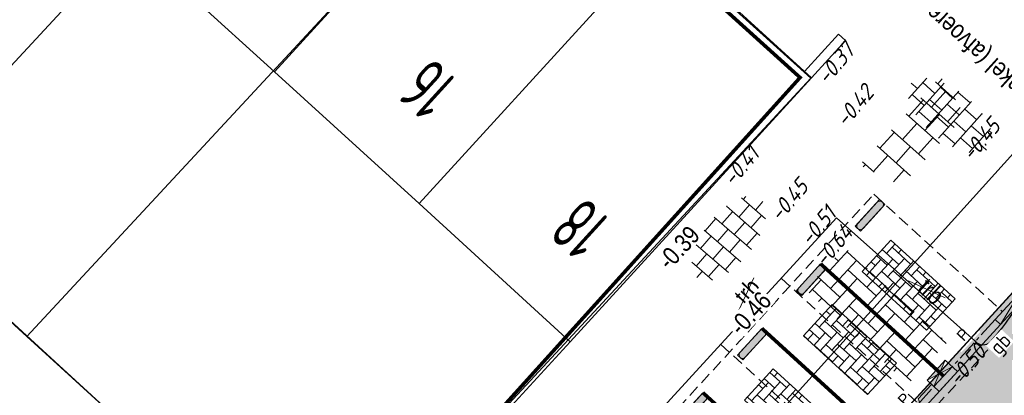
# Model space of a CAD drawing. Header units: metres. Extents: x 111546 to 149831, y 498798 to 507863.
# Tile 903 of 1056: x 111901 to 111928, y 501854 to 501864. Entities that reach past the tile are written whole.
import ezdxf
from ezdxf.enums import TextEntityAlignment as Align

# ---------------------------------------------------------------- set-up
doc = ezdxf.new("R2010")
doc.units = ezdxf.units.M
for name, pattern in [('CENTER2', [28.575, 19.05, -3.175, 3.175, -3.175]), ('DASHDOT', [25.4, 12.7, -6.35, 0, -6.35]), ('DASHED', [19.05, 12.7, -6.35]), ('HIDDEN2', [4.7625, 3.175, -1.5875]), ('JIS_02_0.7', [1.35, 0.75, -0.6]), ('markering 200-1-1', [10, 5, -5])]:
    doc.linetypes.add(name, pattern=pattern)
for name, color, linetype in [('0-hoogte mv-bestaand', 253, 'Continuous'), ('0-hoogte mv-nieuw', 2, 'Continuous'), ('0-werkgrens', 210, 'FENCELINE1'), ('2-vw-DWA-streng-PVC200-incl grondwerk', 252, 'RI-HWA-V'), ('3-bs-materiaal scheiding', 200, 'HIDDEN2'), ('3-NW-HV-316010+318010-Afwerken zandbed voor wegfundering en menggranulaat-opp', 20, 'Continuous'), ('3-vw-band-trb-13-15x25', 230, 'Continuous'), ('3-vw-HV-304010-Opbreken tegels-opp', 150, 'AI-KADASTRAAL'), ('3-vw-tekst', 3, 'Continuous'), ('3-vw-verkeersbord tekst', 3, 'JIS_02_0.7'), ('B01_HOOFDGEBOUW', 1, 'Continuous'), ('B07_TUSSENMUUR', 1, 'Continuous'), ('T02_RASTER', 252, 'Continuous'), ('V03_KNTTEGELPAD', 252, 'Continuous'), ('Z02_HUISNUMMER', 7, 'Continuous')]:
    doc.layers.add(name, color=color, linetype=linetype)
for name, color, linetype, lineweight in [('0-kadastrale percelen', 253, 'AI-KADASTRAAL', 9), ('2-YY-kolkleiding HWA 125mm', 150, 'Continuous', 15), ('3-nw-arcering-trottoir', 2, 'Continuous', 15), ('3-nw-band-gb 5-20x20 gb-achterkant', 7, 'CENTER2', 13), ('3-nw-band-gb 5-20x20 gb-voorkant', 7, 'Continuous', 13), ('3-nw-band-verloopband-overgangsband van Gb naar TRB', 200, 'Continuous', 13), ('3-nw-bandstootband 20-20-1000', 7, 'Continuous', 13), ('3-nw-kolk geleideband', 7, 'Continuous', 13), ('3-nw-maatvoering', 181, 'Continuous', 15), ('3-nw-mat-arcering', 7, 'Continuous', 5), ('3-nw-mat-KF (wit) om-en-om', 3, 'markering 200-1-1', 13), ('3-nw-mat-P-tegel', 3, 'Continuous', 13), ('3-nw-materiaalscheiding-', 7, 'DASHED', 13), ('3-nw-text-20-herinrichting', 7, 'Continuous', 15), ('3-vw-verharding', 3, 'Continuous', 15)]:
    doc.layers.add(name, color=color, linetype=linetype, lineweight=lineweight)
doc.layers.add('3-nw-menggranulaat', color=7, linetype='Continuous', lineweight=13, true_color=0xebebeb)
doc.styles.add('2.5-500 Zaanstad', font='isocp.shx', dxfattribs={"height": 1.25})
doc.styles.get("Standard").update_dxf_attribs({"font": 'isocp-ie.shx'})
doc.styles.add('veysel', font='isocp-ie.shx', dxfattribs={"height": 0.1})
doc.styles.add('Zaanstad', font='ARIALN.TTF')
doc.styles.add('Zaanstad 1-100 3.5mm', font='ARIALN.TTF', dxfattribs={"height": 0.35})
doc.styles.add('Zaanstad 1-200 2.5mm', font='ARIALN.TTF', dxfattribs={"height": 0.5})
doc.linetypes.add('AI-KADASTRAAL', pattern='A,5.5,-2,["K",Standard,S=1.8,R=0,X=0,Y=-0.9],-2,5.5,-2,[5,NLCS.SHX,S=0.75,R=0,X=0,Y=0],-2', length=19)
doc.linetypes.add('FENCELINE1', pattern='A,6.35,-2.54,[133,ltypeshp.shx,S=2.54,R=0,X=-2.54,Y=0],-2.54,25.4', length=36.83)
doc.linetypes.add('RI-HWA-V', pattern='A,2.5,[24,NLCS.SHX,S=1,R=0,X=0,Y=0],2.5,-1.8', length=6.8)
doc.dimstyles.new('1-250', dxfattribs={"dimscale": 0.25, "dimtxt": 2, "dimasz": 2, "dimexe": 1, "dimexo": 1, "dimgap": 0.5, "dimtad": 1, "dimzin": 0, "dimdsep": 46, "dimtxsty": 'Zaanstad', "dimcen": 0, "dimclrd": 256, "dimclre": 256, "dimclrt": 256, "dimadec": 0, "dimazin": 0, "dimtfac": 1, "dimtofl": 0, "dimtmove": 0, "dimatfit": 3, "dimfxl": 1, "dimtfill": 1, "dimtolj": 1, "dimtzin": 0, "dimlwd": -1, "dimlwe": -1, "dimarcsym": 0})
pattern_1 = [(294.51638, (112010.33835, 501946.37295), (-0.2375469, -0.6359021), [0.4, -0.56]), (294.51638, (112010.27896, 501946.21397), (-0.2375469, -0.6359021), [0.16, -0.8]), (294.51638, (112010.49732, 501946.31356), (-0.2375469, -0.6359021), [0.16, -0.8])]

# ---------------------------------------------------------------- blocks, each defined once
blk = doc.blocks.new('*D285')
at = {"layer": '3-nw-maatvoering', "transparency": 16777216}
blk.add_line((111933.158, 501859.46), (111930.887, 501859.794), dxfattribs=at)
blk.add_solid([(111930.899, 501859.876), (111930.875, 501859.711), (111930.392, 501859.866)], dxfattribs=at)
at = {"layer": 'Defpoints', "color": 0, "transparency": 16777216}
for p in [(111924.456, 501860.739), (111930.392, 501859.866)]:
    blk.add_point(p, dxfattribs=at)
at = {"layer": '3-nw-maatvoering', "transparency": 16777216, "insert": (111932.369, 501859.96), "char_height": 0.5, "attachment_point": 5, "rotation": 351.6383, "style": 'Zaanstad', "bg_fill": 3, "box_fill_scale": 1.1, "bg_fill_color": 9, "bg_fill_true_color": 13158600, "bg_fill_transparency": 0}
blk.add_mtext('\\A1;R6.00', dxfattribs=at)
blk = doc.blocks.new('Parkeertegel')
at = {"layer": '3-nw-mat-P-tegel'}
blk.add_lwpolyline([(2.759, 0.577), (2.286, 0.577), (2.286, 0.105), (2.759, 0.105)], close=True, dxfattribs=at)
at = {"layer": '3-nw-mat-P-tegel', "insert": (2.523, 0.341), "char_height": 0.3, "width": 0.47312, "attachment_point": 5, "rotation": 359.9251, "style": '2.5-500 Zaanstad', "bg_fill": 2}
blk.add_mtext('{\\fArial|b0|i0|c0|p34;P}', dxfattribs=at)
blk = doc.blocks.new('W kf pvak elleboog')
at = {"layer": '3-nw-mat-arcering', "ltscale": 2}
h = blk.add_hatch(dxfattribs=at)
h.set_pattern_fill('AVH-BSS_KEIFORMAAT_KEPER', color=256, scale=2.2, angle=-10.842, pattern_type=2)
h.set_pattern_definition([(360, (-58.08052, 37.16894), (0.231, 0.231), [0.693, -0.231]), (270, (-58.08052, 37.63094), (0.231, 0.231), [0.693, -0.231])])
h.paths.add_polyline_path([(-0.902, 1.232), (1.511, 1.232), (1.511, 0.051), (-0.902, 0.051)])
blk.add_lwpolyline([(-0.902, 1.232), (1.511, 1.232), (1.511, 0.051), (-0.902, 0.051)], close=True)
blk = doc.blocks.new('A$C3AAC5372')
h = blk.add_hatch(color=253)
edge = h.paths.add_edge_path()
edge.add_line((-1.005, -0.525), (-0.205, -0.525))
edge.add_arc((-0.205, -0.425), 0.1, 270, 450)
edge.add_line((-0.205, -0.325), (-1.005, -0.325))
edge.add_arc((-1.005, -0.425), 0.1, 90, 270)
blk.add_lwpolyline([(-1.005, -0.525), (-0.205, -0.525, 1), (-0.205, -0.325), (-1.005, -0.325), (-1.005, -0.325, 1)], format="xyb", close=True)
blk.add_lwpolyline([(-1.105, -0.525), (-0.105, -0.525), (-0.105, -0.325), (-1.105, -0.325)], close=True)
blk = doc.blocks.new('3-verloopband gb5-20 trb18-20')
blk.add_line((1, 0), (0, -0.2))
at = {"flags": 128}
blk.add_lwpolyline([(1, 0), (0, 0)], dxfattribs=at)
blk.add_lwpolyline([(1, 0), (1, -0.2), (0, -0.2), (0, 0)])
blk = doc.blocks.new('tgls')
at = {"linetype": 'Continuous'}
for p, q in [((-1.018, -0.663), (-1.018, 0.575)), ((-0.418, -0.668), (-0.418, 0.573)), ((0.182, -0.673), (0.182, 0.57)), ((0.782, -0.678), (0.782, 0.568)), ((-1.018, 0.329), (-1.552, 0.329)), ((0.182, 0.329), (-0.418, 0.329)), ((1.218, 0.329), (0.782, 0.329)), ((-1.618, 0.029), (-1.635, 0.029)), ((-1.618, -0.658), (-1.618, 0.09)), ((-0.418, 0.029), (-1.018, 0.029)), ((0.782, 0.029), (0.182, 0.029)), ((-1.018, -0.271), (-1.618, -0.271)), ((0.182, -0.271), (-0.418, -0.271)), ((1.382, -0.271), (0.782, -0.271)), ((1.382, -0.682), (1.382, -0.248)), ((-1.618, -0.571), (-1.803, -0.571)), ((-0.418, -0.571), (-1.018, -0.571)), ((0.782, -0.571), (0.182, -0.571)), ((1.473, -0.571), (1.382, -0.571))]:
    blk.add_line(p, q, dxfattribs=at)
blk = doc.blocks.new('3-verwijderen')
at = {"linetype": 'Continuous', "lineweight": 13}
blk.add_lwpolyline([(-0.66, 0.34), (0.399, 0.693)], dxfattribs=at)
at = {"linetype": 'Continuous', "lineweight": 13, "style": 'Zaanstad'}
blk.add_attdef('DIAMETER', text='', height=0.5, dxfattribs=at).set_placement((0, 0.56), align=Align.MIDDLE_CENTER)
blk = doc.blocks.new('*U312')
at = {"extrusion": (-1.34938e-09, -1.66403e-06, 1)}
h = blk.add_hatch(color=256, dxfattribs=at)
h.dxf.hatch_style = 1
h.paths.add_polyline_path([(-0.375, -0.461), (0.375, -0.461), (0, -0.331)])
h.paths.add_polyline_path([(0, -0.331), (0.375, -0.2), (-0.375, -0.2)])
blk.add_line((0.225, 0), (-0.225, 0))
blk.add_lwpolyline([(0.375, 0), (-0.375, 0), (-0.375, -0.461), (0.375, -0.461)], close=True, dxfattribs=at)
for points in [[(-0.375, -0.2), (0.375, -0.2)], [(-0.375, -0.2), (0.375, -0.2)], [(0.375, -0.2), (-0.375, -0.461)], [(0.375, -0.461), (-0.375, -0.2)]]:
    blk.add_lwpolyline(points, dxfattribs=at)

msp = doc.modelspace()

# ---------------------------------------------------------------- hatches: boundary and pattern name
at = {"layer": '3-nw-arcering-trottoir'}
h = msp.add_hatch(dxfattribs=at)
h.set_pattern_fill('AVH-TEGEL_300X300_HALFST', color=256, scale=1.5, angle=208.98107, style=0, pattern_type=2)
h.set_pattern_definition([(229.00454452, (409684.79151, 89880.53789), (-0.12537826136, -0.48724253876), [0.45, -0.45]), (319.00454452, (409684.7915, 89880.5379), (0.2951996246, 0.33964272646), [])])
edge = h.paths.add_edge_path()
edge.add_ellipse((111920.6794, 501858.3422), major_axis=(-0.8774, -1.0994), ratio=0.488545, start_angle=0, end_angle=360)
at = {"layer": '3-nw-menggranulaat', "ltscale": 0.02}
h = msp.add_hatch(color=256, dxfattribs=at)
h.dxf.hatch_style = 1
edge = h.paths.add_edge_path(flags=17)
edge.add_line((111945.4205, 501891.0356), (111945.6729, 501890.794))
edge.add_line((111945.6729, 501890.794), (111945.6874, 501890.807))
edge.add_line((111945.6874, 501890.807), (111945.7046, 501890.8177))
edge.add_line((111945.7046, 501890.8177), (111945.7238, 501890.8259))
edge.add_line((111945.7238, 501890.8259), (111945.7445, 501890.8318))
edge.add_line((111945.7445, 501890.8318), (111945.7662, 501890.8351))
edge.add_line((111945.7662, 501890.8351), (111945.7883, 501890.836))
edge.add_line((111945.7883, 501890.836), (111945.8102, 501890.8344))
edge.add_line((111945.8102, 501890.8344), (111945.8314, 501890.8303))
edge.add_line((111945.8314, 501890.8303), (111945.8513, 501890.8237))
edge.add_line((111945.8513, 501890.8237), (111945.8693, 501890.8145))
edge.add_line((111945.8693, 501890.8145), (111945.8849, 501890.8028))
edge.add_arc((111943.4234, 501888.1077), 3.65, -30.75903, 47.59341, ccw=False)
edge.add_line((111946.56, 501886.241), (111946.396, 501885.9655))
edge.add_line((111946.396, 501885.9655), (111953.9762, 501881.4542))
edge.add_line((111953.9762, 501881.4542), (111958.2826, 501888.69))
edge.add_line((111958.2826, 501888.69), (111956.8741, 501889.9773))
edge.add_line((111956.8741, 501889.9773), (111951.4568, 501894.3664))
edge.add_line((111951.4568, 501894.3664), (111933.3048, 501910.9454))
edge.add_arc((111934.4175, 501912.1637), 1.65, 137.59341, 227.59341, ccw=False)
edge.add_line((111933.1992, 501913.2764), (111952.7546, 501934.6874))
edge.add_line((111952.7546, 501934.6874), (111952.7652, 501934.6999))
edge.add_line((111952.7652, 501934.6999), (111952.7884, 501934.7244))
edge.add_line((111952.7884, 501934.7244), (111958.8189, 501941.3271))
edge.add_arc((111962.9907, 501937.5168), 5.65, 65.58791, 137.59341, ccw=False)
edge.add_line((111965.3258, 501942.6617), (111990.2953, 501931.3286))
edge.add_line((111990.2953, 501931.3286), (111992.5123, 501928.7742))
edge.add_line((111992.5123, 501928.7742), (111996.2832, 501938.3855))
edge.add_line((111996.2832, 501938.3855), (111993.0828, 501937.6602))
edge.add_line((111993.0828, 501937.6602), (111947.8566, 501958.1872))
edge.add_line((111947.8566, 501958.1872), (111944.1829, 501950.2846))
edge.add_line((111944.1829, 501950.2846), (111946.0273, 501949.4554))
edge.add_arc((111943.3152, 501943.3934), 6.641, -41.72574, 65.89655, ccw=False)
edge.add_line((111948.2716, 501938.9734), (111948.2104, 501938.9056))
edge.add_line((111948.2104, 501938.9056), (111948.1767, 501938.8686))
edge.add_line((111948.1767, 501938.8686), (111919.7385, 501908.7564))
edge.add_line((111919.7385, 501908.7564), (111924.5965, 501904.3126))
edge.add_line((111924.5965, 501904.3126), (111926.7841, 501906.8548))
edge.add_line((111926.7841, 501906.8548), (111926.8718, 501906.9396))
edge.add_arc((111927.9845, 501905.4644), 1.8478, 39.9448, 127.02577, ccw=False)
edge.add_line((111929.4011, 501906.6508), (111929.3935, 501906.5287))
edge.add_line((111929.3935, 501906.5287), (111929.4066, 501906.5141))
edge.add_line((111929.4066, 501906.5141), (111929.4175, 501906.497))
edge.add_line((111929.4175, 501906.497), (111929.426, 501906.4777))
edge.add_line((111929.426, 501906.4777), (111929.4321, 501906.4569))
edge.add_line((111929.4321, 501906.4569), (111929.4359, 501906.4352))
edge.add_line((111929.4359, 501906.4352), (111929.4371, 501906.4131))
edge.add_line((111929.4371, 501906.4131), (111929.4359, 501906.3911))
edge.add_line((111929.4359, 501906.3911), (111929.4321, 501906.3699))
edge.add_line((111929.4321, 501906.3699), (111929.4257, 501906.35))
edge.add_line((111929.4257, 501906.35), (111929.4167, 501906.3319))
edge.add_line((111929.4167, 501906.3319), (111929.338, 501906.2428))
edge.add_line((111929.338, 501906.2428), (111945.4205, 501891.0356))
edge = h.paths.add_edge_path()
edge.add_line((111939.0689, 501884.2217), (111923.2649, 501898.6751))
edge.add_line((111923.2649, 501898.6751), (111923.0035, 501899.3073))
edge.add_line((111923.0035, 501899.3073), (111922.989, 501899.2943))
edge.add_line((111922.989, 501899.2943), (111922.9719, 501899.2837))
edge.add_line((111922.9719, 501899.2837), (111922.9527, 501899.2756))
edge.add_line((111922.9527, 501899.2756), (111922.932, 501899.2699))
edge.add_line((111922.932, 501899.2699), (111922.9104, 501899.2666))
edge.add_line((111922.9104, 501899.2666), (111922.8883, 501899.2659))
edge.add_line((111922.8883, 501899.2659), (111922.8665, 501899.2676))
edge.add_line((111922.8665, 501899.2676), (111922.8453, 501899.2718))
edge.add_line((111922.8453, 501899.2718), (111922.8254, 501899.2785))
edge.add_line((111922.8254, 501899.2785), (111922.8074, 501899.2877))
edge.add_line((111922.8074, 501899.2877), (111922.7918, 501899.2994))
edge.add_line((111922.7918, 501899.2994), (111922.7244, 501899.361))
edge.add_arc((111923.7904, 501900.8134), 1.8016, 142.46827, 233.72181, ccw=False)
edge.add_line((111922.3617, 501901.9109), (111924.5902, 501904.3072))
edge.add_line((111924.5902, 501904.3072), (111919.7344, 501908.7519))
edge.add_line((111919.7344, 501908.7519), (111909.1625, 501897.0827))
edge.add_line((111909.1625, 501897.0827), (111913.8523, 501892.7753))
edge.add_line((111913.8523, 501892.7753), (111915.8761, 501894.9148))
edge.add_arc((111917.0874, 501893.8799), 1.5932, 61.0323, 139.48943, ccw=False)
edge.add_line((111917.8591, 501895.2738), (111918.9555, 501894.4073))
edge.add_line((111918.9555, 501894.4073), (111918.9686, 501894.3928))
edge.add_line((111918.9686, 501894.3928), (111918.9794, 501894.3756))
edge.add_line((111918.9794, 501894.3756), (111918.9879, 501894.3564))
edge.add_line((111918.9879, 501894.3564), (111918.9939, 501894.3357))
edge.add_line((111918.9939, 501894.3357), (111918.9976, 501894.314))
edge.add_line((111918.9976, 501894.314), (111918.9988, 501894.2919))
edge.add_line((111918.9988, 501894.2919), (111918.9974, 501894.27))
edge.add_line((111918.9974, 501894.27), (111918.9936, 501894.2488))
edge.add_line((111918.9936, 501894.2488), (111918.9871, 501894.2289))
edge.add_line((111918.9871, 501894.2289), (111918.9781, 501894.2108))
edge.add_line((111918.9781, 501894.2108), (111918.9664, 501894.1952))
edge.add_line((111918.9664, 501894.1952), (111937.2225, 501877.2639))
edge.add_line((111937.2225, 501877.2639), (111937.3506, 501877.4043))
edge.add_line((111937.3506, 501877.4043), (111937.3651, 501877.4173))
edge.add_line((111937.3651, 501877.4173), (111937.3822, 501877.4279))
edge.add_line((111937.3822, 501877.4279), (111937.4014, 501877.4361))
edge.add_line((111937.4014, 501877.4361), (111937.4221, 501877.4419))
edge.add_line((111937.4221, 501877.4419), (111937.4437, 501877.4452))
edge.add_line((111937.4437, 501877.4452), (111937.4658, 501877.446))
edge.add_line((111937.4658, 501877.446), (111937.4876, 501877.4444))
edge.add_line((111937.4876, 501877.4444), (111937.5088, 501877.4403))
edge.add_line((111937.5088, 501877.4403), (111937.5286, 501877.4336))
edge.add_line((111937.5286, 501877.4336), (111937.5466, 501877.4245))
edge.add_line((111937.5466, 501877.4245), (111937.5622, 501877.4128))
edge.add_line((111937.5622, 501877.4128), (111938.7544, 501876.3239))
edge.add_arc((111936.2929, 501873.6289), 3.65, -30.75903, 47.59341, ccw=False)
edge.add_line((111939.4294, 501871.7622), (111938.385, 501870.0074))
edge.add_arc((111935.2485, 501871.8741), 3.65, 245.34011, 329.24097, ccw=False)
edge.add_line((111933.7256, 501868.557), (111929.0206, 501864.0685))
edge.add_arc((111924.456, 501860.7388), 5.65, -42.41791, 36.11015, ccw=False)
edge.add_line((111928.6271, 501856.9276), (111889.9448, 501814.5917))
edge.add_line((111889.9448, 501814.5917), (111889.9191, 501814.5632))
edge.add_line((111889.9191, 501814.5632), (111886.2337, 501810.5301))
edge.add_arc((111888.7069, 501808.2704), 3.35, 137.58209, 197.54111)
edge.add_line((111885.5126, 501807.2607), (111890.1896, 501792.4643))
edge.add_arc((111884.8023, 501790.7615), 5.65, -42.58489, 17.54111, ccw=False)
edge.add_line((111888.9623, 501786.9382), (111860.4469, 501755.9116))
edge.add_line((111860.4469, 501755.9116), (111859.2031, 501754.8538))
edge.add_arc((111856.663, 501757.1884), 3.45, 227.41511, 317.41511, ccw=False)
edge.add_line((111854.3284, 501754.6482), (111853.4568, 501755.1777))
edge.add_line((111853.4568, 501755.1777), (111841.6617, 501766.0181))
edge.add_line((111841.6617, 501766.0181), (111839.7535, 501767.7719))
edge.add_line((111839.7535, 501767.7719), (111835.8964, 501763.5751))
edge.add_line((111835.8964, 501763.5751), (111836.3161, 501763.1893))
edge.add_line((111836.3161, 501763.1893), (111876.9192, 501725.8727))
edge.add_line((111876.9192, 501725.8727), (111896.1196, 501708.2263))
edge.add_line((111896.1196, 501708.2263), (111899.9767, 501712.4231))
edge.add_line((111899.9767, 501712.4231), (111865.4492, 501744.1559))
edge.add_line((111865.4492, 501744.1559), (111865.3726, 501744.498))
edge.add_arc((111868.3838, 501747.7744), 4.45, 137.6472, 227.41511, ccw=False)
edge.add_line((111865.0952, 501750.7724), (111898.3784, 501787.2824))
edge.add_arc((111895.9027, 501789.5392), 3.35, 317.64716, 383.53609)
edge.add_line((111898.974, 501790.877), (111897.9326, 501793.2678))
edge.add_line((111897.9326, 501793.2678), (111893.2508, 501804.0168))
edge.add_arc((111897.6973, 501805.9535), 4.85, 137.58209, 203.53609, ccw=False)
edge.add_line((111894.1169, 501809.225), (111896.1368, 501811.4357))
edge.add_line((111896.1368, 501811.4357), (111933.9229, 501852.7908))
edge.add_arc((111938.094, 501848.9797), 5.65, 58.6164, 137.58209, ccw=False)
edge.add_line((111941.0363, 501853.8031), (111953.1191, 501846.4325))
edge.add_line((111953.1191, 501846.4325), (111956.6082, 501852.1523))
edge.add_line((111956.6082, 501852.1523), (111946.6541, 501858.2243))
edge.add_arc((111949.5965, 501863.0477), 5.65, 149.24097, 238.6164, ccw=False)
edge.add_line((111944.7413, 501865.9373), (111953.9493, 501881.412))
edge.add_line((111953.9493, 501881.412), (111946.3755, 501885.9311))
edge.add_line((111946.3755, 501885.9311), (111945.5156, 501884.4862))
edge.add_arc((111942.3791, 501886.3529), 3.65, 227.59341, 329.24097, ccw=False)
edge.add_line((111939.9176, 501883.6579), (111939.889, 501883.6834))
edge.add_line((111939.889, 501883.6834), (111939.8577, 501883.7108))
edge.add_line((111939.8577, 501883.7108), (111939.7902, 501883.77))
edge.add_line((111939.7902, 501883.77), (111939.7218, 501883.8337))
edge.add_line((111939.7218, 501883.8337), (111939.6895, 501883.8666))
edge.add_line((111939.6895, 501883.8666), (111939.6596, 501883.8999))
edge.add_line((111939.6596, 501883.8999), (111939.6328, 501883.9333))
edge.add_line((111939.6328, 501883.9333), (111939.6101, 501883.9666))
edge.add_line((111939.6101, 501883.9666), (111939.5924, 501883.9996))
edge.add_line((111939.5924, 501883.9996), (111939.5804, 501884.032))
edge.add_line((111939.5804, 501884.032), (111939.5751, 501884.0637))
edge.add_line((111939.5751, 501884.0637), (111939.5772, 501884.0942))
edge.add_line((111939.5772, 501884.0942), (111939.5814, 501884.109))
edge.add_line((111939.5814, 501884.109), (111939.5877, 501884.1235))
edge.add_line((111939.5877, 501884.1235), (111939.5963, 501884.1376))
edge.add_line((111939.5963, 501884.1376), (111939.3596, 501884.0053))
edge.add_line((111939.3596, 501884.0053), (111939.0689, 501884.2217))
edge = h.paths.add_edge_path(flags=17)
edge.add_line((111933.0577, 501869.1111), (111912.895, 501887.549))
edge.add_line((111912.895, 501887.549), (111912.8805, 501887.5359))
edge.add_line((111912.8805, 501887.5359), (111912.8633, 501887.5253))
edge.add_line((111912.8633, 501887.5253), (111912.8441, 501887.517))
edge.add_line((111912.8441, 501887.517), (111912.8234, 501887.5112))
edge.add_line((111912.8234, 501887.5112), (111912.8017, 501887.5079))
edge.add_line((111912.8017, 501887.5079), (111912.7796, 501887.507))
edge.add_line((111912.7796, 501887.507), (111912.7577, 501887.5086))
edge.add_line((111912.7577, 501887.5086), (111912.7366, 501887.5127))
edge.add_line((111912.7366, 501887.5127), (111912.7167, 501887.5193))
edge.add_line((111912.7167, 501887.5193), (111912.6986, 501887.5285))
edge.add_line((111912.6986, 501887.5285), (111912.683, 501887.5402))
edge.add_line((111912.683, 501887.5402), (111912.2714, 501887.9162))
edge.add_arc((111913.4223, 501889.4072), 1.8836, 145.26236, 232.33447, ccw=False)
edge.add_line((111911.8745, 501890.4805), (111913.8494, 501892.7722))
edge.add_line((111913.8494, 501892.7722), (111909.1549, 501897.0744))
edge.add_line((111909.1549, 501897.0744), (111901.8785, 501889.0129))
edge.add_line((111901.8785, 501889.0129), (111928.2662, 501864.9107))
edge.add_arc((111924.456, 501860.7388), 5.65, 37.7584, 47.59468, ccw=False)
edge.add_line((111928.9229, 501864.1984), (111933.6754, 501868.5805))
edge.add_arc((111935.2485, 501871.8741), 3.65, 233.53134, 244.47053, ccw=False)
edge.add_line((111933.079, 501868.9388), (111933.0701, 501868.9465))
edge.add_line((111933.0701, 501868.9465), (111933.0624, 501868.9556))
edge.add_line((111933.0624, 501868.9556), (111933.0558, 501868.9659))
edge.add_line((111933.0558, 501868.9659), (111933.0502, 501868.9772))
edge.add_line((111933.0502, 501868.9772), (111933.0458, 501868.9893))
edge.add_line((111933.0458, 501868.9893), (111933.0424, 501869.0021))
edge.add_line((111933.0424, 501869.0021), (111933.039, 501869.0288))
edge.add_line((111933.039, 501869.0288), (111933.0399, 501869.056))
edge.add_line((111933.0399, 501869.056), (111933.0451, 501869.0822))
edge.add_line((111933.0451, 501869.0822), (111933.0493, 501869.0944))
edge.add_line((111933.0493, 501869.0944), (111933.0545, 501869.1059))
edge.add_line((111933.0545, 501869.1059), (111933.0608, 501869.1163))
edge.add_line((111933.0608, 501869.1163), (111933.0682, 501869.1256))
edge.add_line((111933.0682, 501869.1256), (111933.0577, 501869.1111))
edge = h.paths.add_edge_path()
edge.add_line((111992.5179, 501928.7676), (111994.7292, 501926.2197))
edge.add_line((111994.7292, 501926.2197), (111992.7618, 501920.8852))
edge.add_line((111992.7618, 501920.8852), (111990.9535, 501916.2577))
edge.add_line((111990.9535, 501916.2577), (111987.3966, 501907.1552))
edge.add_line((111987.3966, 501907.1552), (111984.5685, 501905.9622))
edge.add_line((111984.5685, 501905.9622), (111979.6175, 501893.2924))
edge.add_line((111979.6175, 501893.2924), (111980.8658, 501890.4421))
edge.add_line((111980.8658, 501890.4421), (111966.3394, 501853.2677))
edge.add_arc((112199.3326, 501762.2227), 250.15, 158.656294, 158.959504)
edge.add_line((111965.8609, 501852.0335), (111958.2211, 501851.1683))
edge.add_line((111958.2211, 501851.1683), (111956.6509, 501852.1262))
edge.add_line((111956.6509, 501852.1262), (111953.1617, 501846.4064))
edge.add_line((111953.1617, 501846.4064), (111954.801, 501845.4065))
edge.add_line((111954.801, 501845.4065), (111961.2929, 501839.1012))
edge.add_arc((112172.9168, 501770.2756), 222.5345, 161.984141, 163.432257)
edge.add_line((111959.6211, 501833.7311), (111947.8873, 501794.3967))
edge.add_arc((111619.3818, 501892.3933), 342.8107, 334.016078, 343.389614, ccw=False)
edge.add_line((111927.5402, 501742.2014), (111914.6403, 501718.2034))
edge.add_arc((111619.3446, 501892.406), 342.85, 327.803063, 329.462534, ccw=False)
edge.add_line((111909.4717, 501709.7249), (111902.159, 501710.4174))
edge.add_line((111902.159, 501710.4174), (111900.0135, 501712.3893))
edge.add_line((111900.0135, 501712.3893), (111896.1564, 501708.1925))
edge.add_line((111896.1564, 501708.1925), (111898.3692, 501706.1588))
edge.add_line((111898.3692, 501706.1588), (111901.9376, 501698.2777))
edge.add_arc((111620.0913, 501891.8095), 341.8946, 319.976566, 325.524268, ccw=False)
edge.add_line((111881.9079, 501671.9368), (111875.8132, 501664.6874))
edge.add_line((111875.8132, 501664.6874), (111881.8015, 501659.8582))
edge.add_line((111881.8015, 501659.8582), (111887.6852, 501667.154))
edge.add_arc((111619.6416, 501892.2362), 350.0133, 319.979072, 330.881819)
edge.add_line((111925.4195, 501721.9153), (111934.2415, 501738.8209))
edge.add_arc((111619.6416, 501892.2362), 350.0133, 334.00373, 336.636623)
edge.add_line((111940.9568, 501753.4345), (111946.615, 501767.3333))
edge.add_arc((111619.5305, 501892.3164), 350.15, 339.087525, 343.389614)
edge.add_line((111955.069, 501792.2218), (111966.8024, 501831.5546))
edge.add_arc((112199.5184, 501762.133), 242.85, 158.656294, 163.389614, ccw=False)
edge.add_line((111973.3246, 501850.5211), (111996.8969, 501910.8449))
edge.add_line((111996.8969, 501910.8449), (111999.7725, 501918.2039))
edge.add_line((111999.7725, 501918.2039), (112014.2094, 501957.3484))
edge.add_line((112014.2094, 501957.3484), (112017.327, 501965.8015))
edge.add_line((112017.327, 501965.8015), (112023.9953, 501969.4553))
edge.add_line((112023.9953, 501969.4553), (112025.9918, 501974.4606))
edge.add_line((112025.9918, 501974.4606), (112023.5855, 501976.2269))
edge.add_line((112023.5855, 501976.2269), (112024.3517, 501978.5545))
edge.add_line((112024.3517, 501978.5545), (112022.3088, 501979.3064))
edge.add_line((112022.3088, 501979.3064), (112022.8152, 501980.6823))
edge.add_line((112022.8152, 501980.6823), (112015.7803, 501983.2979))
edge.add_line((112015.7803, 501983.2979), (112012.7309, 501975.0297))
edge.add_line((112012.7309, 501975.0297), (111999.4836, 501939.1108))
edge.add_line((111999.4836, 501939.1108), (111996.2923, 501938.3876))
edge.add_line((111996.2923, 501938.3876), (111992.5179, 501928.7676))
edge = h.paths.add_edge_path()
edge.add_line((112022.6664, 501569.4539), (112021.9525, 501567.8914))
edge.add_arc((112022.5437, 501567.6213), 0.65, 155.44535, 245.26702)
edge.add_line((112022.2718, 501567.0309), (112030.4099, 501563.2821))
edge.add_arc((112030.6818, 501563.8725), 0.65, 245.26702, 335.61275)
edge.add_line((112031.2738, 501563.6041), (112031.7526, 501564.6357))
edge.add_line((112031.7526, 501564.6357), (112037.7391, 501577.621))
edge.add_line((112037.7391, 501577.621), (112039.5258, 501581.518))
edge.add_line((112039.5258, 501581.518), (112043.4029, 501579.7321))
edge.add_line((112043.4029, 501579.7321), (112042.2053, 501577.1324))
edge.add_arc((112042.7957, 501576.8604), 0.65, 155.26702, 244.8963)
edge.add_line((112042.5199, 501576.2718), (112043.6841, 501575.7264))
edge.add_line((112043.6841, 501575.7264), (112037.3742, 501562.0284))
edge.add_line((112037.3742, 501562.0284), (112036.9034, 501561.0065))
edge.add_arc((112037.4938, 501560.7346), 0.65, 155.26702, 245.26702)
edge.add_line((112037.2219, 501560.1442), (112070.2963, 501544.9086))
edge.add_line((112070.2963, 501544.9086), (112090.0758, 501535.7972))
edge.add_line((112090.0758, 501535.7972), (112106.9799, 501528.0104))
edge.add_line((112106.9799, 501528.0104), (112102.6804, 501518.6766))
edge.add_line((112102.6804, 501518.6766), (112096.6219, 501521.4671))
edge.add_line((112096.6219, 501521.4671), (112098.0341, 501524.5333))
edge.add_line((112098.0341, 501524.5333), (112072.1423, 501536.474))
edge.add_line((112072.1423, 501536.474), (112068.2561, 501528.0329))
edge.add_line((112068.2561, 501528.0329), (112094.1523, 501516.1055))
edge.add_line((112094.1523, 501516.1055), (112096.6009, 501521.4217))
edge.add_line((112096.6009, 501521.4217), (112102.6595, 501518.6312))
edge.add_line((112102.6595, 501518.6312), (112097.7794, 501508.0373))
edge.add_line((112097.7794, 501508.0373), (112065.7267, 501522.8023))
edge.add_line((112065.7267, 501522.8023), (112072.124, 501536.69))
edge.add_line((112072.124, 501536.69), (112023.5558, 501559.0627))
edge.add_arc((112021.6103, 501554.8393), 4.65, 65.26702, 155.26702)
edge.add_line((112017.3868, 501556.7848), (112004.8207, 501529.5055))
edge.add_line((112004.8207, 501529.5055), (111991.5629, 501500.7245))
edge.add_line((111991.5629, 501500.7245), (111991.191, 501493.9811))
edge.add_line((111991.191, 501493.9811), (111981.4392, 501500.8561))
edge.add_line((111981.4392, 501500.8561), (111985.3353, 501503.2189))
edge.add_line((111985.3353, 501503.2189), (111995.4999, 501525.2871))
edge.add_line((111995.4999, 501525.2871), (112013.4446, 501564.2406))
edge.add_line((112013.4446, 501564.2406), (112022.0681, 501582.9609))
edge.add_line((112022.0681, 501582.9609), (112027.6993, 501580.3669))
edge.add_line((112027.6993, 501580.3669), (112027.4871, 501579.9062))
edge.add_line((112027.4871, 501579.9062), (112022.6664, 501569.4539))
at = {"layer": '3-vw-HV-304010-Opbreken tegels-opp', "ltscale": 0.01}
h = msp.add_hatch(dxfattribs=at)
h.set_pattern_fill('GOST_GLASS', color=256, scale=0.08)
h.set_pattern_definition(pattern_1)
h.paths.add_polyline_path([(111913.5834, 501862.7326), (111912.3594, 501863.8481), (111910.9274, 501862.2767), (111912.1514, 501861.1612)], flags=9)
h = msp.add_hatch(dxfattribs=at)
h.set_pattern_fill('GOST_GLASS', color=256, scale=0.08)
h.set_pattern_definition(pattern_1)
h.paths.add_polyline_path([(111917.8067, 501858.8605), (111916.6441, 501859.9199), (111915.2801, 501858.4232), (111916.4427, 501857.3638)], flags=9)

# ---------------------------------------------------------------- linework, layer by layer
at = {"layer": '0-hoogte mv-bestaand'}
msp.add_lwpolyline([(111922.775, 501862.976), (111923.721, 501864.008), (111923.913, 501863.833), (111922.967, 501862.801)], dxfattribs=at)
at = {"layer": '0-kadastrale percelen', "ltscale": 0.25}
for p, q in [((111910.757, 501873.9), (111897.217, 501859.282)), ((111901.225, 501855.621), (111914.77, 501870.241)), ((111922.95, 501862.783), (111914.77, 501870.241)), ((111897.217, 501859.282), (111901.225, 501855.621))]:
    msp.add_line(p, q, dxfattribs=at)
msp.add_lwpolyline([(111901.225, 501855.621), (111909.399, 501848.154), (111922.95, 501862.783)], dxfattribs=at)
at = {"layer": '2-vw-DWA-streng-PVC200-incl grondwerk', "ltscale": 0.2, "flags": 128}
msp.add_lwpolyline([(111907.527, 501837.378), (111929.7677, 501862.038)], dxfattribs=at)
at = {"layer": '3-bs-materiaal scheiding', "ltscale": 0.1}
msp.add_line((111924.554, 501851.655), (111920.455, 501855.403), dxfattribs=at)
at = {"layer": '3-nw-band-gb 5-20x20 gb-achterkant', "ltscale": 0.03}
msp.add_lwpolyline([(111890.0555, 501814.4905), (111928.0633, 501856.0882)], dxfattribs=at)
at = {"layer": '3-nw-band-gb 5-20x20 gb-voorkant'}
msp.add_lwpolyline([(111890.1938, 501814.3453), (111928.211, 501855.9533)], dxfattribs=at)
at = {"layer": '3-NW-HV-316010+318010-Afwerken zandbed voor wegfundering en menggranulaat-opp', "const_width": 0.04}
msp.add_lwpolyline([(111928.2662, 501864.9107, -0.0429453), (111928.9229, 501864.1984), (111933.6754, 501868.5805, -0.0477675)], format="xyb", dxfattribs=at)
at = {"layer": '3-nw-mat-KF (wit) om-en-om', "ltscale": 0.06, "const_width": 0.1}
for points in [[(111923.2273, 501857.6346), (111926.633, 501854.5228)], [(111921.5949, 501855.8481), (111925.0007, 501852.7363)], [(111919.9625, 501854.0615), (111923.3683, 501850.9497)]]:
    msp.add_lwpolyline(points, dxfattribs=at)
at = {"layer": '3-vw-band-trb-13-15x25', "ltscale": 0.1}
for centre, radius, start, end in [((111922.7724, 501860.8616), 7.0596, 24.21308, 53.54705), ((111923.6646, 501859.4268), 5.817, 317.23375, 332.30219)]:
    msp.add_arc(centre, radius, start, end, dxfattribs=at)
at = {"layer": 'B01_HOOFDGEBOUW'}
for p, q in [((111908.088, 501862.962), (111904.088, 501866.615)), ((111912.092, 501859.306), (111908.088, 501862.962))]:
    msp.add_line(p, q, dxfattribs=at)
msp.add_lwpolyline([(111918.773, 501866.631), (111922.967, 501862.801), (111916.285, 501855.475), (111912.092, 501859.306)], dxfattribs=at)
at = {"layer": 'B07_TUSSENMUUR'}
for p, q in [((111908.088, 501862.962), (111914.773, 501870.285)), ((111918.773, 501866.631), (111912.092, 501859.306))]:
    msp.add_line(p, q, dxfattribs=at)
at = {"layer": 'T02_RASTER', "ltscale": 0.25}
msp.add_line((111909.498, 501848.069), (111877.151, 501877.617), dxfattribs=at)
at = {"layer": 'V03_KNTTEGELPAD'}
msp.add_line((111909.498, 501848.069), (111916.285, 501855.475), dxfattribs=at)

# ---------------------------------------------------------------- block references
at = {"layer": '3-nw-band-verloopband-overgangsband van Gb naar TRB', "rotation": 227.5820902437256}
msp.add_blockref('3-verloopband gb5-20 trb18-20', (111928.8855, 501856.6916), dxfattribs=at)
at = {"layer": '3-nw-bandstootband 20-20-1000', "rotation": 227.7978165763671}
for p in [(111922.8718, 501856.4623), (111921.2394, 501854.6758), (111919.607, 501852.8892)]:
    msp.add_blockref('A$C3AAC5372', p, dxfattribs=at)
at = {"layer": '3-nw-kolk geleideband', "rotation": 227.6285521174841}
msp.add_blockref('*U312', (111926.7662, 501854.3721, 0), dxfattribs=at)
at = {"layer": '3-nw-mat-arcering', "rotation": 137.582090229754}
msp.add_blockref('W kf pvak elleboog', (111923.059, 501853.7405), dxfattribs=at)
at = {"layer": '3-vw-tekst'}
for p, rotation in [((111921.6032, 501856.4842), 46.87268811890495), ((111925.9067, 501856.4651), 316.8726881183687)]:
    msp.add_blockref('3-verwijderen', p, dxfattribs=dict(at, rotation=rotation)).add_auto_attribs({'DIAMETER': 'trb'})

# ---------------------------------------------------------------- texts
at = {"layer": '0-hoogte mv-bestaand', "style": 'veysel', "oblique": 15}
for s, p in [('-0.37', (111923.8058, 501863.0453)), ('-0.42', (111924.327, 501861.8686)), ('-0.45', (111927.8299, 501860.9346)), ('-0.41', (111921.1768, 501860.1995)), ('-0.45', (111922.5066, 501859.2541)), ('-0.51', (111923.3122, 501858.5424)), ('-0.64', (111923.7435, 501857.9946)), ('-0.50', (111927.4457, 501854.6806))]:
    msp.add_text(s, height=0.45, rotation=50, dxfattribs=at).set_placement(p, align=Align.CENTER)
at = {"layer": '3-vw-verkeersbord tekst', "insert": (111929.9102, 501861.9302), "char_height": 0.5, "attachment_point": 7, "rotation": 137.7875, "line_spacing_factor": 0.63, "style": 'Zaanstad 1-100 3.5mm'}
msp.add_mtext_dynamic_manual_height_columns('\\A1;\\pxsm1;SB-enkel (afvoeren)', width=5.515518, gutter_width=4.5, heights=[0], dxfattribs=at)
at = {"layer": 'Z02_HUISNUMMER', "linetype": 'DASHDOT', "width": 0.665112}
for s, p in [('16', (111913.244, 501862.664)), ('18', (111917.491, 501858.793))]:
    msp.add_text(s, height=1.5, rotation=137.65677, dxfattribs=at).set_placement(p)

# ---------------------------------------------------------------- next in the draw order: block references
at = {"layer": '3-nw-mat-P-tegel', "rotation": 47.58209023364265}
for p in [(111925.7185, 501853.5805), (111924.0861, 501851.794)]:
    msp.add_blockref('Parkeertegel', p, dxfattribs=at)

# ---------------------------------------------------------------- next in the draw order: dimensions: what is measured, and where the dimension line sits
at = {"layer": '3-nw-maatvoering'}
dim = msp.add_radius_dim(center=(111924.456, 501860.7388), mpoint=(111930.3923, 501859.8662), dimstyle='1-250', dxfattribs=at)
dim.commit()
dim.dimension.update_dxf_attribs({"geometry": '*D285', "text_midpoint": (111932.3137, 501859.5838), "dimtype": 164})

# ---------------------------------------------------------------- next in the draw order: hatches: boundary and pattern name
at = {"layer": '3-nw-arcering-trottoir'}
h = msp.add_hatch(dxfattribs=at)
h.set_pattern_fill('AVH-TEGEL_300X300_HALFST', color=256, scale=1.5, angle=118.21741, style=0, pattern_type=2)
h.set_pattern_definition([(138.24088646, (-303982.98644, 209614.90453), (-0.48552822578, 0.13186107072), [0.45, -0.45]), (228.24088646, (-303982.98644, 209614.90453), (0.33567815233, -0.2997001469), [])])
edge = h.paths.add_edge_path()
edge.add_ellipse((111926.8116, 501861.7481), major_axis=(-1.0876, 0.892), ratio=0.488545, start_angle=0, end_angle=360)
at = {"layer": '3-vw-verharding'}
h = msp.add_hatch(dxfattribs=at)
h.set_pattern_fill('AR-HBONE', color=256, scale=0.0035, angle=166.78097)
h.set_pattern_definition([(227.168552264, (596264.09683, 666724.6161), (0.0190291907, -0.5025341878), [1.0668, -0.3556]), (317.168552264, (596263.85507, 666724.3553), (0.0190291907, -0.5025341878), [1.0668, -0.3556])])
h.paths.add_polyline_path([(111925.6475, 501854.2906), (111922.8037, 501856.9269), (111923.8883, 501858.0969), (111926.7321, 501855.4606)])

# ---------------------------------------------------------------- next in the draw order: linework, layer by layer
at = {"layer": '2-YY-kolkleiding HWA 125mm', "ltscale": 0.06, "elevation": 0}
msp.add_lwpolyline([(111931.8745, 501850.5386), (111931.4283, 501850.0263), (111927.0908, 501851.1979), (111925.9311, 501853.8908), (111926.2978, 501854.2921)], dxfattribs=at)
at = {"layer": '3-bs-materiaal scheiding', "ltscale": 0.1}
for p, q in [((111926.236, 501853.484), (111922.132, 501857.237)), ((111890.971, 501815.141), (111927.86, 501855.249))]:
    msp.add_line(p, q, dxfattribs=at)
at = {"layer": '3-nw-materiaalscheiding-', "ltscale": 0.025}
for points in [[(111887.1552, 501818.4767), (111924.6997, 501859.5674)], [(111924.6997, 501859.5674), (111928.2654, 501856.3094)]]:
    msp.add_lwpolyline(points, dxfattribs=at)
at = {"layer": '3-vw-band-trb-13-15x25', "ltscale": 0.1}
msp.add_lwpolyline([(111927.494, 501855.5), (111923.668, 501858.917), (111908.995, 501842.871)], dxfattribs=at)
msp.add_arc((111927.7253, 501855.6952), 0.3027, 220.16695, 313.8621, dxfattribs=at)

# ---------------------------------------------------------------- next in the draw order: block references
at = {"layer": '3-nw-bandstootband 20-20-1000', "rotation": 227.7978165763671}
msp.add_blockref('A$C3AAC5372', (111924.5041, 501858.2489), dxfattribs=at)
at = {"layer": '3-nw-mat-arcering', "rotation": 137.582090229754}
for p in [(111926.3237, 501857.3136), (111924.6914, 501855.527)]:
    msp.add_blockref('W kf pvak elleboog', p, dxfattribs=at)
at = {"layer": '3-vw-verharding', "rotation": 228.1031230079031}
msp.add_blockref('tgls', (111925.8146, 501861.0423), dxfattribs=at)

# ---------------------------------------------------------------- next in the draw order: texts
at = {"layer": '0-hoogte mv-nieuw', "char_height": 0.5, "attachment_point": 7, "rotation": 47.41511, "style": 'Zaanstad 1-200 2.5mm', "bg_fill": 3, "box_fill_scale": 1.1, "bg_fill_color": 9, "bg_fill_true_color": 13158600, "bg_fill_transparency": 0}
for s, insert in [('\\A1;-0.39', (111919.0371, 501857.432)), ('\\A1;-0.46', (111921.0183, 501855.6113))]:
    msp.add_mtext(s, dxfattribs=dict(at, insert=insert))
at = {"layer": '3-nw-text-20-herinrichting', "color": 0, "insert": (111928.2574, 501855.0011), "char_height": 0.408319, "attachment_point": 7, "rotation": 46.98527, "style": 'veysel', "bg_fill": 3, "box_fill_scale": 1.1, "bg_fill_color": 9, "bg_fill_true_color": 13158600, "bg_fill_transparency": 0}
msp.add_mtext('\\A1;{\\C256;gb}', dxfattribs=at)

# ---------------------------------------------------------------- next in the draw order: linework, layer by layer
at = {"layer": '0-werkgrens', "ltscale": 0.1}
msp.add_lwpolyline([(111887.0046, 501899.9859, 0.1, 0.1, 0), (111886.5193, 501899.4579, 0.1, 0.1, 0), (111884.5335, 501897.2972, 0.1, 0.1, 0), (111884.5335, 501897.2972, 0.1, 0.1, 0), (111922.6541, 501862.8044, 0.1, 0.1, 0), (111909.3939, 501848.1003, 0.1, 0.1, 0), (111904.6615, 501842.9196, 0.1, 0.1, 0), (111901.5866, 501845.6499, 0.1, 0.1, 0), (111899.6072, 501843.696, 0.1, 0.1, 0), (111902.6215, 501840.9025, 0.1, 0.1, 0), (111889.616, 501826.4268, 0.1, 0.1, 0), (111885.1246, 501830.5172, 0.1, 0.1, 0), (111878.3356, 501823.0085, 0.1, 0.1, 0), (111886.6823, 501815.1058, 0.1, 0.1, 0), (111864.5504, 501791.0009, 0.1, 0.1, 0)], format="xyseb", dxfattribs=at)
at = {"layer": '3-NW-HV-316010+318010-Afwerken zandbed voor wegfundering en menggranulaat-opp', "const_width": 0.04}
msp.add_lwpolyline([(111933.7256, 501868.557), (111929.0206, 501864.0685, -0.3567137), (111928.6271, 501856.9276), (111889.9448, 501814.5917), (111889.9191, 501814.5632), (111886.2337, 501810.5301, 0.2677576), (111885.5126, 501807.2607), (111890.1896, 501792.4643, -0.2685386)], format="xyb", dxfattribs=at)

doc.saveas('drawing.dxf')
